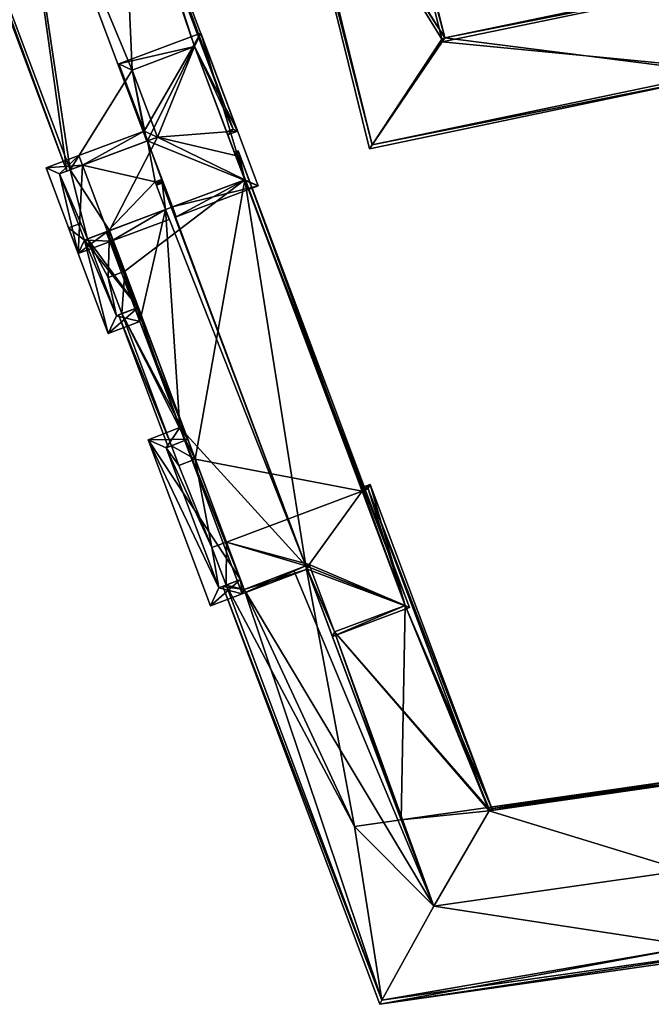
# Model space of a CAD drawing. Header units: inches. Extents: x 2523744 to 2528136, y 1148995 to 1152010.
# Tile 235 of 350: x 2527561 to 2527607, y 1151146 to 1151217. Entities that reach past the tile are written whole.
import ezdxf

# ---------------------------------------------------------------- set-up
doc = ezdxf.new("R2010")
doc.units = ezdxf.units.IN
doc.header["$MEASUREMENT"] = 0
doc.layers.add('Gebaeude Einzelhaus', color=10, linetype='Continuous')

msp = doc.modelspace()

# ---------------------------------------------------------------- meshes
at = {"layer": 'Gebaeude Einzelhaus'}
mesh = msp.add_polyface(dxfattribs=at)
corners = [(2527568.53, 1151230.685, 392.007), (2527568.768, 1151230.768, 391.89), (2527568.53, 1151230.688, 392.007), (2527573.776, 1151215.301, 392.239), (2527576.874, 1151209.189, 391.89), (2527569.266, 1151213.606, 394.478), (2527560.615, 1151234.34, 394.853), (2527570.333, 1151208.472, 394.853), (2527571.089, 1151208.754, 394.478), (2527576.084, 1151209.159, 392.239), (2527576.172, 1151208.925, 392.239), (2527564.555, 1151206.316, 391.89), (2527552.926, 1151237.981, 392.01), (2527564.789, 1151206.404, 392.01), (2527552.601, 1151238.135, 391.891), (2527576.553, 1151209.335, 392.006), (2527586.289, 1151236.695, 392.009), (2527568.618, 1151230.454, 391.89), (2527584.829, 1151242.529, 394.853), (2527594.301, 1151239.141, 391.89), (2527593.985, 1151239.298, 392.009), (2527594.221, 1151239.378, 392.009), (2527568.53, 1151230.688, 392.009), (2527583.39, 1151248.284, 392.01), (2527590.326, 1151250.894, 391.89), (2527590.406, 1151250.657, 392.01), (2527564.789, 1151206.404, 371.754), (2527552.926, 1151237.981, 371.754), (2527576.084, 1151209.159, 371.754), (2527576.553, 1151209.335, 371.754), (2527568.53, 1151230.688, 371.754), (2527568.768, 1151230.768, 371.754), (2527560.615, 1151234.34, 371.754), (2527566.658, 1151236.384, 371.754), (2527569.266, 1151213.606, 371.754), (2527573.776, 1151215.301, 371.754), (2527571.089, 1151208.754, 371.754), (2527580.068, 1151234.591, 377.48), (2527580.068, 1151234.591, 371.754), (2527586.289, 1151236.695, 377.48), (2527578.626, 1151240.431, 371.754), (2527583.39, 1151248.285, 371.754), (2527584.605, 1151243.425, 371.754), (2527578.356, 1151241.524, 371.754)]
mesh.append_faces([[corners[k] for k in face] for face in [(23, 24, 25), (12, 14, 23), (23, 14, 24), (14, 23, 24), (24, 23, 25), (14, 12, 23), (23, 6, 18), (23, 12, 6), (19, 20, 21), (19, 16, 20), (19, 17, 16), (16, 17, 22), (22, 17, 0), (16, 19, 20), (20, 19, 21), (16, 17, 19), (6, 0, 18), (18, 0, 16), (16, 0, 17), (12, 11, 14), (12, 13, 11), (15, 10, 9), (15, 4, 10), (2, 1, 0), (0, 1, 15), (15, 1, 4), (11, 12, 14), (7, 6, 13), (13, 6, 11), (11, 6, 12), (4, 9, 10), (4, 3, 9), (5, 7, 8), (5, 6, 7), (3, 0, 5), (5, 0, 6), (4, 1, 3), (3, 1, 0), (0, 1, 2)]], dxfattribs={"color": 13})
mesh.append_faces([[corners[k] for k in face] for face in [(41, 33, 27), (27, 33, 32), (41, 43, 33), (33, 43, 40), (41, 42, 43), (41, 27, 23), (23, 27, 12), (38, 33, 40), (38, 31, 33), (16, 37, 39), (37, 31, 38), (16, 1, 37), (37, 1, 31), (16, 22, 1), (1, 22, 2), (0, 2, 22), (26, 34, 36), (35, 29, 28), (34, 30, 35), (35, 30, 29), (30, 33, 31), (27, 32, 26), (26, 32, 34), (34, 32, 30), (30, 32, 33), (2, 30, 1), (1, 30, 31), (0, 30, 2), (15, 29, 0), (0, 29, 30), (29, 15, 28), (28, 15, 9), (27, 26, 12), (12, 26, 13)]], dxfattribs={"color": 41})
mesh = msp.add_polyface(dxfattribs=at)
corners = [(2527645.615, 1151215.547, 379.452), (2527645.613, 1151215.54, 379.452), (2527645.615, 1151215.54, 379.452), (2527645.613, 1151215.547, 379.452), (2527645.597, 1151215.795, 379.459), (2527645.595, 1151215.795, 379.458), (2527648.073, 1151198.076, 379.021), (2527648.054, 1151198.321, 379.028), (2527647.87, 1151198.307, 379.021), (2527633.428, 1151214.747, 378.994), (2527640.687, 1151206.484, 379.008), (2527639.588, 1151214.419, 379.204), (2527644.49, 1151215.169, 379.401), (2527644.508, 1151214.92, 379.394), (2527644.469, 1151215.472, 379.409), (2527644.451, 1151215.72, 379.416), (2527633.223, 1151214.981, 378.994), (2527641.882, 1151197.858, 379.021), (2527626.324, 1151196.444, 379.021), (2527641.881, 1151197.862, 379.021), (2527626.248, 1151196.689, 379.021), (2527627.962, 1151217.316, 378.994), (2527618.752, 1151220.818, 378.994), (2527627.038, 1151222.15, 378.994), (2527618.677, 1151221.061, 378.994), (2527624.644, 1151190.219, 379.1), (2527618.699, 1151220.811, 378.995), (2527626.135, 1151195.742, 379.03), (2527621.953, 1151186.419, 379.086), (2527622.24, 1151180.151, 379.1), (2527622.418, 1151181.009, 379.1), (2527622.425, 1151180.926, 379.1), (2527623.774, 1151186.575, 379.1), (2527622.49, 1151180.172, 379.1), (2527624.856, 1151186.668, 379.1), (2527624.948, 1151186.676, 379.1), (2527626.853, 1151190.409, 379.1), (2527633.179, 1151214.731, 378.994), (2527627.741, 1151217.141, 378.994), (2527626.837, 1151221.872, 378.994), (2527624.699, 1151186.655, 379.098), (2527624.374, 1151190.447, 379.097), (2527626.582, 1151190.637, 379.097), (2527626.053, 1151196.674, 379.025), (2527612.206, 1151213.324, 377.479), (2527618.549, 1151221.493, 377.479), (2527591.819, 1151215.934, 377.479), (2527618.699, 1151220.811, 377.479), (2527618.732, 1151220.816, 377.479), (2527586.425, 1151236.741, 377.48), (2527586.662, 1151236.821, 377.48), (2527586.289, 1151236.695, 377.48), (2527580.068, 1151234.591, 377.48), (2527579.83, 1151234.51, 377.48), (2527586.398, 1151207.911, 377.479), (2527617.455, 1151166.569, 377.479), (2527616.377, 1151164.749, 377.479), (2527622.24, 1151180.151, 377.479), (2527616.626, 1151164.785, 377.479), (2527618.044, 1151164.987, 377.479), (2527623.466, 1151168.806, 377.479), (2527622.49, 1151180.172, 377.479), (2527623.429, 1151160.062, 377.479), (2527623.473, 1151159.815, 377.479), (2527623.461, 1151160.065, 377.479), (2527623.448, 1151159.813, 377.479), (2527623.408, 1151160.321, 377.479), (2527623.448, 1151160.335, 377.479), (2527618.49, 1151220.784, 377.479), (2527618.373, 1151221.201, 377.479), (2527591.634, 1151215.64, 377.479), (2527591.592, 1151215.824, 377.479), (2527612.431, 1151213.627, 377.479), (2527586.583, 1151208.206, 377.479), (2527624.699, 1151186.655, 371.754), (2527624.374, 1151190.447, 371.754), (2527626.582, 1151190.637, 371.754), (2527626.053, 1151196.674, 371.754), (2527641.881, 1151197.862, 371.754), (2527633.179, 1151214.731, 371.754), (2527644.469, 1151215.472, 371.754), (2527645.615, 1151215.547, 371.754), (2527645.613, 1151215.547, 371.754), (2527627.741, 1151217.141, 371.754), (2527626.837, 1151221.872, 371.754), (2527618.732, 1151220.816, 371.754), (2527618.699, 1151220.811, 371.754), (2527645.615, 1151215.54, 371.754), (2527645.613, 1151215.54, 371.754), (2527622.24, 1151180.151, 371.754), (2527624.755, 1151180.619, 371.754), (2527624.776, 1151180.369, 371.754), (2527639.588, 1151214.419, 371.754), (2527644.491, 1151215.169, 371.754), (2527644.508, 1151214.92, 371.754), (2527625.214, 1151180.658, 371.754), (2527618.49, 1151220.784, 371.754), (2527618.373, 1151221.201, 371.754), (2527591.634, 1151215.64, 371.754), (2527591.592, 1151215.824, 371.754), (2527586.425, 1151236.741, 371.754), (2527580.068, 1151234.591, 371.754), (2527586.583, 1151208.206, 371.754), (2527612.431, 1151213.627, 371.754), (2527616.626, 1151164.785, 371.754), (2527623.429, 1151160.062, 371.754), (2527623.461, 1151160.065, 371.754), (2527617.078, 1151159.516, 371.754), (2527625.698, 1151169.637, 371.754), (2527626.162, 1151164.232, 371.754), (2527578.626, 1151240.431, 371.754), (2527584.605, 1151243.425, 371.754), (2527578.356, 1151241.524, 371.754), (2527584.762, 1151243.473, 371.754), (2527626.498, 1151160.326, 371.754)]
mesh.append_faces([[corners[k] for k in face] for face in [(64, 63, 62), (62, 63, 65), (73, 53, 52), (73, 54, 53), (73, 44, 54), (44, 58, 56), (73, 72, 44), (44, 72, 58), (46, 49, 50), (46, 71, 49), (46, 70, 71), (47, 69, 48), (48, 69, 45), (45, 69, 46), (46, 69, 70), (47, 68, 69), (62, 64, 66), (66, 64, 67), (65, 63, 62), (62, 63, 64), (57, 60, 61), (57, 55, 60), (55, 58, 59), (55, 56, 58), (47, 44, 57), (57, 44, 55), (55, 44, 56), (44, 46, 54), (54, 46, 53), (53, 46, 52), (52, 46, 51), (51, 46, 49), (49, 46, 50), (48, 45, 47), (47, 45, 44), (44, 45, 46), (20, 18, 43), (43, 18, 27), (18, 17, 6), (6, 17, 8), (20, 19, 18), (18, 19, 17), (42, 25, 41), (18, 36, 27), (27, 36, 42), (42, 36, 25), (25, 40, 41), (25, 34, 40), (25, 35, 34), (22, 26, 24), (21, 39, 23), (23, 39, 24), (24, 39, 22), (21, 38, 39), (9, 37, 16), (16, 37, 21), (21, 37, 38), (6, 8, 7), (5, 4, 3), (3, 4, 0), (14, 9, 15), (15, 9, 16), (27, 36, 18), (27, 25, 36), (25, 34, 35), (25, 32, 34), (29, 33, 31), (25, 28, 32), (28, 29, 30), (30, 29, 31), (25, 26, 28), (28, 26, 29), (20, 27, 18), (24, 25, 22), (22, 25, 20), (20, 25, 27), (25, 24, 26), (22, 23, 24), (20, 21, 22), (22, 21, 23), (20, 9, 21), (21, 9, 16), (20, 10, 9), (18, 19, 20), (20, 19, 10), (18, 17, 19), (18, 6, 17), (17, 6, 8), (9, 11, 16), (16, 11, 15), (15, 11, 14), (14, 11, 12), (12, 11, 13), (9, 10, 11), (6, 7, 8), (3, 4, 5), (3, 0, 4), (3, 1, 0), (0, 1, 2)]], dxfattribs={"color": 13})
mesh.append_faces([[corners[k] for k in face] for face in [(105, 109, 106), (106, 109, 114), (108, 89, 91), (100, 111, 113), (100, 110, 111), (111, 110, 112), (99, 101, 100), (100, 101, 110), (98, 102, 99), (99, 102, 101), (89, 103, 86), (86, 103, 96), (96, 103, 97), (97, 103, 98), (98, 103, 102), (105, 104, 109), (109, 104, 108), (108, 104, 89), (89, 104, 103), (105, 107, 104), (106, 64, 105), (105, 64, 62), (103, 104, 72), (72, 104, 58), (72, 73, 103), (103, 73, 102), (102, 73, 101), (101, 73, 52), (99, 100, 71), (71, 100, 49), (71, 70, 99), (99, 70, 98), (70, 69, 98), (98, 69, 97), (69, 68, 97), (97, 68, 96), (47, 86, 68), (68, 86, 96), (90, 74, 95), (75, 77, 76), (92, 93, 94), (92, 80, 93), (77, 79, 78), (78, 79, 92), (92, 79, 80), (77, 83, 79), (83, 85, 84), (75, 86, 77), (77, 86, 83), (83, 86, 85), (91, 89, 90), (90, 89, 74), (74, 89, 75), (75, 89, 86), (81, 87, 82), (82, 87, 88), (57, 61, 29), (29, 61, 33), (29, 26, 57), (57, 26, 47), (39, 47, 22), (22, 47, 26), (47, 85, 86), (39, 84, 47), (47, 84, 85), (39, 38, 84), (84, 38, 83), (38, 37, 83), (83, 37, 79), (0, 81, 3), (3, 81, 82), (79, 9, 80), (80, 9, 14), (79, 37, 9), (77, 78, 20), (20, 78, 19), (20, 43, 77), (27, 77, 43), (27, 76, 77), (27, 42, 76), (42, 41, 76), (76, 41, 75), (75, 41, 74), (74, 41, 40)]], dxfattribs={"color": 41})
mesh = msp.add_polyface(dxfattribs=at)
corners = [(2527565.693, 1151206.741, 394.734), (2527565.428, 1151207.446, 394.734), (2527563.06, 1151206.558, 394.853), (2527565.383, 1151200.375, 394.853), (2527567.486, 1151201.967, 394.734), (2527567.75, 1151201.265, 394.734), (2527570.123, 1151209.194, 395.327), (2527570.387, 1151208.492, 395.327), (2527570.923, 1151205.531, 395.263), (2527571.671, 1151203.539, 395.263), (2527571.936, 1151202.837, 395.263), (2527571.474, 1151205.472, 395.322), (2527570.933, 1151205.51, 395.263), (2527571.014, 1151205.3, 395.264), (2527572.176, 1151203.729, 395.327), (2527572.134, 1151203.713, 395.322), (2527572.44, 1151203.026, 395.327), (2527572.399, 1151203.01, 395.322), (2527578.354, 1151205.249, 394.734), (2527574.215, 1151216.268, 394.734), (2527568.3, 1151214.045, 395.327), (2527564.026, 1151206.119, 394.818), (2527565.821, 1151201.341, 394.818), (2527567.395, 1151201.933, 394.739), (2527577.388, 1151205.688, 394.804), (2527573.776, 1151215.301, 394.804), (2527569.266, 1151213.606, 395.257), (2527571.089, 1151208.754, 395.257), (2527567.397, 1151201.934, 394.617), (2527567.486, 1151201.967, 394.617), (2527567.395, 1151201.933, 394.617), (2527567.632, 1151202.022, 394.652), (2527567.632, 1151202.022, 394.617), (2527577.388, 1151205.688, 394.651), (2527576.727, 1151207.446, 394.651), (2527576.084, 1151209.159, 392.239), (2527576.727, 1151207.446, 371.754), (2527576.084, 1151209.159, 371.754), (2527573.776, 1151215.301, 392.239), (2527569.266, 1151213.606, 394.478), (2527571.089, 1151208.754, 394.478), (2527564.789, 1151206.404, 392.01), (2527564.026, 1151206.119, 371.754), (2527570.333, 1151208.472, 394.853), (2527564.789, 1151206.404, 371.754), (2527565.821, 1151201.341, 371.754), (2527565.821, 1151201.341, 394.617), (2527566.055, 1151201.429, 394.617), (2527566.055, 1151201.429, 371.754), (2527571.089, 1151208.754, 371.754), (2527577.388, 1151205.688, 371.754), (2527567.631, 1151202.022, 371.754), (2527573.776, 1151215.301, 371.754), (2527569.266, 1151213.606, 371.754)]
mesh.append_faces([[corners[k] for k in face] for face in [(6, 27, 7), (20, 26, 6), (6, 26, 27), (19, 25, 20), (20, 25, 26), (16, 24, 18), (18, 24, 19), (19, 24, 25), (16, 14, 24), (23, 4, 5), (4, 9, 5), (5, 9, 10), (14, 16, 15), (15, 16, 17), (6, 0, 1), (6, 7, 0), (5, 22, 23), (21, 1, 0), (21, 2, 1), (5, 3, 22), (22, 3, 21), (21, 3, 2), (7, 19, 6), (6, 19, 20), (16, 18, 14), (14, 18, 7), (7, 18, 19), (14, 15, 16), (16, 15, 17), (7, 11, 14), (14, 11, 15), (11, 12, 13), (7, 8, 11), (11, 8, 12), (9, 5, 10), (8, 4, 9), (9, 4, 5), (7, 0, 8), (8, 0, 4), (7, 6, 0), (0, 6, 1), (0, 3, 4), (4, 3, 5), (0, 2, 3), (0, 1, 2)]], dxfattribs={"color": 13})
mesh.append_faces([[corners[k] for k in face] for face in [(36, 49, 37), (37, 49, 52), (52, 49, 53), (44, 48, 42), (42, 48, 45), (49, 51, 44), (44, 51, 48), (36, 50, 49), (49, 50, 51), (23, 47, 30), (47, 46, 48), (48, 46, 45), (23, 22, 47), (47, 22, 46), (42, 46, 21), (21, 46, 22), (42, 45, 46), (42, 41, 44), (43, 27, 40), (43, 7, 27), (41, 0, 43), (43, 0, 7), (42, 21, 41), (41, 21, 0), (27, 26, 40), (40, 26, 39), (26, 25, 39), (39, 25, 38), (25, 35, 38), (35, 36, 37), (25, 34, 35), (35, 34, 36), (25, 24, 34), (34, 24, 33), (24, 14, 33), (33, 14, 15), (31, 29, 32), (9, 4, 31), (31, 4, 29), (28, 23, 30), (29, 4, 28), (28, 4, 23)]], dxfattribs={"color": 41})
mesh = msp.add_polyface(dxfattribs=at)
corners = [(2527581.802, 1151177.855, 395.327), (2527577.203, 1151175.833, 394.617), (2527581.89, 1151177.62, 395.327), (2527572.696, 1151187.828, 394.617), (2527571.671, 1151203.539, 395.263), (2527571.433, 1151205.457, 395.327), (2527570.923, 1151205.531, 395.263), (2527571.345, 1151205.69, 395.327), (2527569.83, 1151195.46, 394.617), (2527567.632, 1151202.022, 394.652), (2527567.397, 1151201.934, 394.617), (2527571.387, 1151205.704, 395.322), (2527572.134, 1151203.713, 395.322), (2527571.474, 1151205.472, 395.322), (2527589.273, 1151174.855, 394.617), (2527577.388, 1151205.688, 394.651), (2527583.713, 1151172.766, 395.327), (2527576.905, 1151207.779, 394.617), (2527576.727, 1151207.446, 394.651), (2527576.64, 1151207.679, 394.651), (2527577.349, 1151176.155, 394.652), (2527588.951, 1151175.001, 394.647), (2527583.859, 1151173.089, 395.297), (2527582.036, 1151177.944, 395.297), (2527576.759, 1151207.458, 394.647), (2527571.014, 1151205.3, 395.264), (2527576.727, 1151207.446, 371.754), (2527576.759, 1151207.458, 371.754), (2527569.712, 1151196.484, 394.617), (2527573.281, 1151186.983, 391.594), (2527573.281, 1151186.983, 394.617), (2527569.712, 1151196.484, 391.594), (2527577.085, 1151176.858, 394.617), (2527577.349, 1151176.155, 394.617), (2527577.085, 1151176.858, 392.697), (2527577.349, 1151176.155, 392.697), (2527567.632, 1151202.022, 394.617), (2527580.922, 1151177.519, 394.617), (2527581.802, 1151177.855, 395.09), (2527582.036, 1151177.944, 394.97), (2527583.859, 1151173.089, 394.97), (2527588.951, 1151175.001, 392.354), (2527585.857, 1151183.237, 392.354), (2527585.857, 1151183.237, 371.754), (2527568.733, 1151199.09, 371.754), (2527567.631, 1151202.022, 371.754), (2527577.388, 1151205.688, 371.754), (2527573.825, 1151185.534, 371.754), (2527582.036, 1151177.944, 371.754), (2527588.951, 1151175.001, 371.754), (2527576.07, 1151179.56, 371.754), (2527583.859, 1151173.089, 371.754), (2527581.802, 1151177.855, 371.754), (2527577.349, 1151176.155, 371.754)]
mesh.append_faces([[corners[k] for k in face] for face in [(7, 25, 6), (7, 5, 25), (17, 24, 19), (19, 24, 18), (17, 21, 24), (22, 2, 23), (23, 2, 0), (21, 16, 22), (22, 16, 2), (17, 14, 21), (21, 14, 16), (5, 11, 13), (5, 7, 11), (3, 20, 1), (10, 9, 8), (8, 9, 3), (3, 9, 20), (0, 2, 20), (20, 2, 1), (15, 17, 18), (18, 17, 19), (15, 14, 17), (14, 2, 16), (12, 0, 15), (15, 0, 14), (14, 0, 2), (11, 5, 13), (13, 5, 12), (12, 5, 0), (11, 7, 5), (8, 9, 10), (3, 4, 8), (8, 4, 9), (4, 5, 6), (6, 5, 7), (3, 0, 4), (4, 0, 5), (3, 1, 0), (0, 1, 2)]], dxfattribs={"color": 13})
mesh.append_faces([[corners[k] for k in face] for face in [(50, 52, 53), (50, 48, 52), (48, 49, 51), (47, 43, 50), (50, 43, 48), (48, 43, 49), (44, 46, 47), (47, 46, 43), (43, 46, 27), (27, 46, 26), (44, 45, 46), (27, 42, 43), (42, 21, 41), (27, 24, 42), (42, 24, 21), (21, 40, 41), (21, 22, 40), (39, 40, 23), (23, 40, 22), (23, 38, 39), (37, 33, 35), (37, 20, 33), (23, 0, 38), (38, 0, 37), (37, 0, 20), (28, 9, 36), (33, 34, 35), (20, 32, 33), (33, 32, 34), (28, 30, 9), (9, 30, 20), (20, 30, 32), (31, 29, 28), (28, 29, 30), (5, 13, 25), (27, 26, 24), (24, 26, 18)]], dxfattribs={"color": 41})
mesh = msp.add_polyface(dxfattribs=at)
corners = [(2527565.821, 1151201.341, 394.617), (2527564.688, 1151202.226, 394.617), (2527567.55, 1151194.604, 394.617), (2527565.389, 1151202.49, 394.617), (2527569.712, 1151196.484, 394.617), (2527569.83, 1151195.46, 394.617), (2527573.281, 1151186.983, 394.617), (2527572.696, 1151187.828, 394.617), (2527570.435, 1151186.926, 394.617), (2527577.085, 1151176.858, 394.617), (2527574.928, 1151174.965, 394.617), (2527577.203, 1151175.833, 394.617), (2527577.349, 1151176.155, 394.617), (2527581.01, 1151177.284, 394.617), (2527580.922, 1151177.519, 394.617), (2527567.486, 1151201.967, 394.617), (2527567.632, 1151202.022, 394.617), (2527567.395, 1151201.933, 394.617), (2527566.055, 1151201.429, 394.617), (2527567.397, 1151201.934, 394.617), (2527575.51, 1151176.258, 394.617), (2527571.716, 1151186.36, 394.617), (2527568.135, 1151195.891, 394.617), (2527566.055, 1151201.429, 371.754), (2527568.135, 1151195.891, 371.754), (2527568.525, 1151196.038, 391.594), (2527568.525, 1151196.038, 371.754), (2527569.712, 1151196.484, 391.594), (2527572.103, 1151186.514, 391.594), (2527571.716, 1151186.36, 371.754), (2527573.281, 1151186.983, 391.594), (2527572.103, 1151186.514, 371.754), (2527575.51, 1151176.258, 371.754), (2527576.038, 1151176.459, 392.134), (2527577.085, 1151176.858, 392.697), (2527576.038, 1151176.459, 371.754), (2527575.021, 1151179.166, 371.754), (2527572.639, 1151185.089, 371.754), (2527573.825, 1151185.534, 371.754), (2527576.07, 1151179.56, 371.754), (2527567.631, 1151202.022, 371.754), (2527568.733, 1151199.09, 371.754), (2527567.546, 1151198.644, 371.754)]
mesh.append_faces([[corners[k] for k in face] for face in [(11, 12, 13), (13, 12, 14), (11, 9, 12), (11, 20, 9), (22, 0, 18), (0, 1, 3), (22, 2, 0), (0, 2, 1), (6, 5, 4), (4, 5, 22), (22, 5, 2), (21, 7, 6), (6, 7, 5), (20, 8, 21), (21, 8, 7), (11, 10, 20), (20, 10, 8), (17, 15, 19), (0, 4, 18), (18, 4, 17), (17, 4, 15), (15, 4, 16), (12, 13, 14), (9, 11, 12), (12, 11, 13), (9, 10, 11), (6, 8, 9), (9, 8, 10), (6, 7, 8), (4, 5, 6), (6, 5, 7), (0, 2, 4), (4, 2, 5), (3, 1, 0), (0, 1, 2)]], dxfattribs={"color": 13})
mesh.append_faces([[corners[k] for k in face] for face in [(40, 42, 23), (23, 42, 24), (24, 42, 26), (40, 41, 42), (29, 36, 32), (32, 36, 35), (36, 38, 39), (31, 37, 29), (29, 37, 36), (36, 37, 38), (33, 32, 35), (9, 20, 34), (34, 20, 33), (33, 20, 32), (20, 21, 32), (32, 21, 29), (29, 28, 31), (28, 6, 30), (29, 21, 28), (28, 21, 6), (4, 25, 27), (25, 24, 26), (4, 22, 25), (25, 22, 24), (24, 22, 23), (23, 22, 18)]], dxfattribs={"color": 41})
mesh = msp.add_polyface(dxfattribs=at)
corners = [(2527568.525, 1151196.038, 391.594), (2527573.281, 1151186.983, 391.594), (2527569.712, 1151196.484, 391.594), (2527572.103, 1151186.514, 391.594), (2527568.291, 1151195.95, 391.594), (2527571.871, 1151186.422, 391.594), (2527568.525, 1151196.038, 371.754), (2527572.103, 1151186.514, 371.754), (2527567.546, 1151198.644, 371.754), (2527568.733, 1151199.09, 371.754), (2527573.825, 1151185.534, 371.754), (2527572.639, 1151185.089, 371.754)]
mesh.append_faces([[corners[k] for k in face] for face in [(4, 3, 5), (4, 0, 3), (3, 4, 5), (3, 0, 4), (3, 1, 0), (0, 1, 2)]], dxfattribs={"color": 13})
mesh.append_faces([[corners[k] for k in face] for face in [(6, 10, 7), (7, 10, 11), (6, 9, 10), (6, 8, 9), (0, 7, 3), (0, 6, 7)]], dxfattribs={"color": 41})
mesh = msp.add_polyface(dxfattribs=at)
corners = [(2527618.612, 1151151.67, 392.455), (2527618.964, 1151150.775, 392.009), (2527618.832, 1151151.701, 392.455), (2527618.584, 1151151.666, 392.455), (2527609.884, 1151150.423, 392.455), (2527609.858, 1151150.419, 392.454), (2527587.126, 1151146.231, 392.009), (2527591.021, 1151153.314, 395.09), (2527609.077, 1151155.891, 395.09), (2527587.285, 1151146.521, 392.135), (2527618.681, 1151150.988, 392.129), (2527594.979, 1151160.304, 392.072), (2527608.16, 1151162.32, 392.009), (2527594.931, 1151160.432, 392.009), (2527595.017, 1151160.192, 392.128), (2527608.181, 1151162.171, 392.08), (2527595.013, 1151160.191, 392.128), (2527608.195, 1151162.073, 392.127), (2527608.188, 1151162.118, 392.105), (2527580.922, 1151177.519, 394.617), (2527581.802, 1151177.855, 395.09), (2527577.349, 1151176.155, 392.697), (2527576.038, 1151176.459, 392.134), (2527577.085, 1151176.858, 392.697), (2527575.804, 1151176.37, 392.009), (2527595.266, 1151160.227, 392.009), (2527595.053, 1151160.254, 392.101), (2527588.951, 1151175.001, 392.354), (2527586.44, 1151183.723, 392.009), (2527583.859, 1151173.089, 394.97), (2527585.857, 1151183.237, 392.354), (2527585.769, 1151183.471, 392.354), (2527582.036, 1151177.944, 394.97), (2527586.294, 1151183.401, 392.129), (2527594.979, 1151160.304, 392.126), (2527595.013, 1151160.191, 392.129), (2527587.285, 1151146.521, 371.754), (2527618.681, 1151150.988, 371.754), (2527618.584, 1151151.666, 371.754), (2527609.858, 1151150.419, 371.754), (2527591.021, 1151153.314, 371.754), (2527609.077, 1151155.891, 371.754), (2527595.013, 1151160.191, 371.754), (2527608.195, 1151162.073, 371.754), (2527594.979, 1151160.304, 371.754), (2527594.931, 1151160.432, 371.754), (2527588.682, 1151159.541, 371.754), (2527585.296, 1151159.058, 371.754), (2527576.038, 1151176.459, 371.754), (2527575.021, 1151179.166, 371.754), (2527576.07, 1151179.56, 371.754), (2527577.349, 1151176.155, 371.754), (2527581.802, 1151177.855, 371.754), (2527586.294, 1151183.401, 371.754), (2527585.857, 1151183.237, 371.754), (2527583.859, 1151173.089, 371.754), (2527588.951, 1151175.001, 371.754), (2527582.036, 1151177.944, 371.754)]
mesh.append_faces([[corners[k] for k in face] for face in [(34, 14, 35), (34, 25, 14), (34, 33, 25), (25, 33, 28), (28, 33, 31), (31, 33, 30), (7, 29, 20), (20, 29, 32), (27, 28, 30), (30, 28, 31), (7, 14, 29), (29, 26, 27), (26, 29, 14), (27, 25, 28), (25, 27, 26), (14, 25, 26), (9, 24, 22), (9, 6, 24), (9, 24, 6), (9, 21, 24), (24, 21, 22), (22, 21, 23), (9, 7, 21), (21, 7, 19), (19, 7, 20), (11, 14, 16), (11, 18, 14), (14, 18, 17), (13, 15, 11), (11, 15, 18), (13, 12, 15), (15, 14, 18), (18, 14, 17), (17, 14, 8), (8, 14, 7), (14, 11, 16), (15, 12, 14), (14, 12, 11), (11, 12, 13), (6, 10, 1), (9, 10, 6), (1, 10, 2), (2, 10, 0), (10, 3, 0), (6, 5, 9), (9, 5, 7), (7, 5, 8), (6, 1, 5), (5, 1, 4), (4, 1, 3), (3, 1, 0), (0, 1, 2)]], dxfattribs={"color": 13})
mesh.append_faces([[corners[k] for k in face] for face in [(45, 56, 53), (53, 56, 54), (55, 52, 57), (45, 46, 56), (56, 46, 55), (55, 46, 52), (30, 33, 54), (54, 33, 53), (34, 13, 33), (33, 13, 53), (53, 13, 45), (34, 11, 13), (35, 11, 34), (48, 47, 36), (36, 47, 40), (47, 52, 46), (48, 51, 47), (47, 51, 52), (48, 50, 51), (48, 49, 50), (36, 22, 48), (36, 9, 22), (46, 40, 47), (45, 42, 46), (46, 42, 40), (40, 42, 41), (41, 42, 43), (45, 44, 42), (11, 44, 13), (13, 44, 45), (16, 42, 11), (11, 42, 44), (43, 14, 17), (43, 42, 14), (14, 42, 16), (36, 39, 37), (37, 39, 38), (36, 40, 39), (39, 40, 41), (3, 10, 38), (38, 10, 37), (10, 36, 37), (10, 9, 36)]], dxfattribs={"color": 41})

doc.saveas('drawing.dxf')
